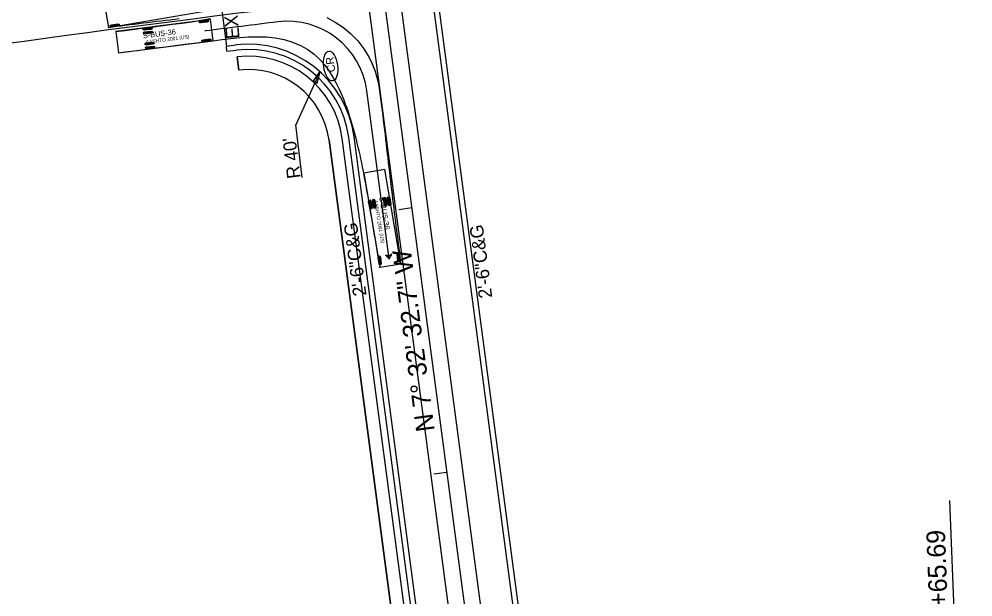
# Model space of a CAD drawing. Extents: x 2367848 to 2369479, y 800728 to 808616.
# Drawn here: x 2368552.1 to 2368909.7, y 805375.7 to 805592.3 of the extents above; entities that cross this region are included whole.
import ezdxf

# ---------------------------------------------------------------- set-up
doc = ezdxf.new("R2010")
doc.units = 0
for name, color, linetype in [('Prop AutoTurn Projected Path', 7, 'Continuous'), ('Prop AutoTurn Simulation', 7, 'Continuous'), ('Prop Conc 2ft 6in Curb and Gutter', 7, 'Continuous'), ('Prop Conc 4in Sidewalk', 7, 'Continuous'), ('Prop Dimension', 7, 'Continuous'), ('Prop EOT', 7, 'Continuous'), ('Prop Horizontal Alignment', 7, 'Continuous'), ('Prop Horizontal Alignment Direction Label', 7, 'Continuous'), ('Prop Horizontal Alignment Station Label', 7, 'Continuous'), ('Prop Horizontal Alignment Tick Small', 7, 'Continuous'), ('Prop Lane Lines', 7, 'Continuous'), ('Prop Shade Light', 7, 'Continuous'), ('Prop Terminator CELL', 7, 'Continuous'), ('Prop WCC CELL', 7, 'Continuous'), ('Prop WCR CELL', 7, 'Continuous')]:
    doc.layers.add(name, color=color, linetype=linetype)

# ---------------------------------------------------------------- blocks, each defined once
blk = doc.blocks.new('CR')
at = {"layer": 'Prop WCC CELL'}
blk.add_ellipse((0.02, -0.02), major_axis=(5.61, 0), ratio=0.462467, dxfattribs=at)
blk.add_text('CR', height=3, dxfattribs=at).set_placement((-2.34, -1.5))

msp = doc.modelspace()

# ---------------------------------------------------------------- linework, layer by layer
at = {"layer": 'Prop AutoTurn Projected Path'}
msp.add_line((2368690.8, 805502.39), (2368682.46, 805565.39), dxfattribs=at)
for centre, radius, start, end in [((2369495.52, 798707.42), 6935.66, 97.010144, 97.236794), ((2368652.72, 805561.45), 30, 7.5424, 97.0101)]:
    msp.add_arc(centre, radius, start, end, dxfattribs=at)
at = {"layer": 'Prop AutoTurn Simulation'}
for p, q in [((2368584.21, 805596.96), (2368585.56, 805589.08)), ((2368585.56, 805589.08), (2368620.84, 805595.12)), ((2368586.25, 805589.9), (2368589.56, 805590.33)), ((2368586.28, 805589.69), (2368589.59, 805590.13)), ((2368586.31, 805589.48), (2368589.61, 805589.92)), ((2368623.81, 805592.11), (2368588.3, 805587.6)), ((2368623.01, 805591.79), (2368619.7, 805591.37)), ((2368623.04, 805591.59), (2368619.73, 805591.17)), ((2368623.06, 805591.38), (2368619.76, 805590.96)), ((2368624.82, 805584.17), (2368623.81, 805592.11)), ((2368623.81, 805592.11), (2368623.81, 805592.11)), ((2368585.56, 805589.08), (2368585.56, 805589.08)), ((2368588.3, 805587.6), (2368589.31, 805579.66)), ((2368601.88, 805589.11), (2368598.57, 805588.69)), ((2368601.91, 805588.9), (2368598.6, 805588.48)), ((2368601.93, 805588.7), (2368598.63, 805588.28)), ((2368602.07, 805587.62), (2368598.76, 805587.2)), ((2368602.1, 805587.42), (2368598.79, 805587)), ((2368602.12, 805587.21), (2368598.82, 805586.79)), ((2368589.31, 805579.66), (2368624.82, 805584.17)), ((2368602.6, 805583.49), (2368599.29, 805583.07)), ((2368602.62, 805583.28), (2368599.31, 805582.86)), ((2368602.65, 805583.08), (2368599.34, 805582.66)), ((2368623.91, 805584.69), (2368620.61, 805584.27)), ((2368623.94, 805584.48), (2368620.63, 805584.06)), ((2368623.97, 805584.27), (2368620.66, 805583.85)), ((2368602.78, 805582), (2368599.48, 805581.58)), ((2368602.81, 805581.8), (2368599.5, 805581.38)), ((2368602.84, 805581.59), (2368599.53, 805581.17)), ((2368689.21, 805535.89), (2368681.32, 805534.56)), ((2368695.16, 805500.59), (2368689.21, 805535.89)), ((2368681.32, 805534.56), (2368687.28, 805499.25)), ((2368689.39, 805522.06), (2368688.83, 805525.34)), ((2368689.59, 805522.09), (2368689.04, 805525.38)), ((2368689.8, 805522.13), (2368689.24, 805525.41)), ((2368690.87, 805522.31), (2368690.31, 805525.59)), ((2368691.07, 805522.34), (2368690.52, 805525.63)), ((2368691.28, 805522.38), (2368690.72, 805525.66)), ((2368683.8, 805521.11), (2368683.25, 805524.4)), ((2368684, 805521.15), (2368683.45, 805524.44)), ((2368684.21, 805521.18), (2368683.66, 805524.47)), ((2368685.28, 805521.36), (2368684.72, 805524.65)), ((2368685.48, 805521.4), (2368684.93, 805524.69)), ((2368685.69, 805521.43), (2368685.14, 805524.72)), ((2368687.49, 805500.15), (2368687.05, 805503.46)), ((2368687.69, 805500.18), (2368687.26, 805503.48)), ((2368694.35, 805501.29), (2368693.91, 805504.59)), ((2368694.56, 805501.31), (2368694.12, 805504.62)), ((2368694.77, 805501.34), (2368694.33, 805504.65)), ((2368687.28, 805500.12), (2368686.84, 805503.43)), ((2368687.28, 805499.25), (2368695.16, 805500.59)), ((2368695.16, 805500.59), (2368695.16, 805500.59))]:
    msp.add_line(p, q, dxfattribs=at)
for points in [[(2368667.39, 805592.84), (2368670.61, 805591.16), (2368673.66, 805589.12), (2368676.49, 805586.75), (2368679.06, 805584.07), (2368681.33, 805581.11), (2368683.29, 805577.91), (2368684.59, 805575.19)], [(2368612.1, 805592.32), (2368610.4, 805592.12), (2368608.7, 805591.92), (2368607.01, 805591.72), (2368605.32, 805591.52), (2368603.63, 805591.32), (2368601.95, 805591.12), (2368600.27, 805590.91), (2368598.59, 805590.71), (2368596.91, 805590.5), (2368595.24, 805590.3), (2368593.56, 805590.09), (2368591.89, 805589.88), (2368590.22, 805589.67), (2368588.55, 805589.46), (2368586.89, 805589.25), (2368585.56, 805589.08)], [(2368588.3, 805587.6), (2368591.85, 805588.05), (2368595.4, 805588.5), (2368598.95, 805588.95), (2368602.5, 805589.4), (2368606.05, 805589.86), (2368609.61, 805590.31), (2368613.16, 805590.76), (2368616.71, 805591.22), (2368620.24, 805591.81), (2368623.78, 805592.49)], [(2368589.31, 805579.66), (2368592.86, 805580.11), (2368596.41, 805580.56), (2368599.96, 805581.01), (2368603.51, 805581.46), (2368607.06, 805581.91), (2368610.61, 805582.37), (2368614.17, 805582.81), (2368617.72, 805583.26), (2368621.27, 805583.71), (2368624.82, 805584.16), (2368624.82, 805584.16), (2368624.82, 805584.16), (2368628.14, 805584.57), (2368631.46, 805584.98), (2368634.79, 805585.33), (2368638.12, 805585.58), (2368641.47, 805585.67), (2368644.81, 805585.56), (2368648.13, 805585.21), (2368651.41, 805584.57), (2368654.59, 805583.62), (2368657.56, 805582.38), (2368660.29, 805580.86), (2368662.74, 805579.09), (2368664.88, 805577.1), (2368666.73, 805574.97), (2368668.33, 805572.75), (2368669.73, 805570.5), (2368670.96, 805568.24), (2368672.07, 805565.99), (2368673.06, 805563.76), (2368673.78, 805561.98)], [(2368684.59, 805575.19), (2368684.88, 805574.5), (2368685.54, 805572.73), (2368686.11, 805570.92), (2368686.57, 805569.09), (2368686.93, 805567.23), (2368687.21, 805565.35), (2368687.47, 805563.49), (2368687.72, 805561.63), (2368687.95, 805559.79), (2368688.18, 805557.96), (2368688.41, 805556.14), (2368688.63, 805554.34), (2368688.84, 805552.54), (2368689.05, 805550.75), (2368689.26, 805548.97), (2368689.47, 805547.2), (2368689.67, 805545.44), (2368689.88, 805543.69), (2368690.08, 805541.95), (2368690.28, 805540.21), (2368690.49, 805538.47), (2368690.69, 805536.75), (2368690.89, 805535.02), (2368691.1, 805533.31), (2368691.3, 805531.59), (2368691.5, 805529.89), (2368691.71, 805528.18), (2368691.92, 805526.48), (2368692.12, 805524.78), (2368692.33, 805523.09), (2368692.54, 805521.4), (2368692.75, 805519.71), (2368692.96, 805518.02), (2368693.17, 805516.34), (2368693.38, 805514.66), (2368693.59, 805512.98), (2368693.8, 805511.3), (2368694.01, 805509.62), (2368694.22, 805507.94), (2368694.44, 805506.27), (2368694.65, 805504.6), (2368694.86, 805502.92), (2368695.08, 805501.25), (2368695.16, 805500.59)], [(2368673.78, 805561.98), (2368673.95, 805561.54), (2368674.37, 805560.44), (2368674.77, 805559.35), (2368675.15, 805558.26), (2368675.52, 805557.18), (2368675.87, 805556.09), (2368676.23, 805554.95), (2368676.59, 805553.76), (2368676.96, 805552.52), (2368677.32, 805551.23), (2368677.68, 805549.91), (2368678.04, 805548.56), (2368678.39, 805547.17), (2368678.74, 805545.76), (2368679.09, 805544.32), (2368679.43, 805542.86), (2368679.76, 805541.38), (2368680.08, 805539.88), (2368680.41, 805538.37), (2368680.72, 805536.84), (2368681.03, 805535.3), (2368681.33, 805533.75), (2368681.63, 805532.19), (2368681.93, 805530.62), (2368682.22, 805529.04), (2368682.5, 805527.45), (2368682.78, 805525.86), (2368683.06, 805524.26), (2368683.33, 805522.66), (2368683.6, 805521.05), (2368683.87, 805519.44), (2368684.14, 805517.82), (2368684.42, 805516.2), (2368684.69, 805514.58), (2368684.96, 805512.96), (2368685.24, 805511.34), (2368685.51, 805509.71), (2368685.79, 805508.08), (2368686.06, 805506.45), (2368686.34, 805504.81), (2368686.61, 805503.18), (2368686.89, 805501.55), (2368687.16, 805499.91), (2368687.28, 805499.25)]]:
    msp.add_lwpolyline(points, dxfattribs=at)
for points in [[(2368586.31, 805589.43), (2368586.25, 805589.95), (2368586.69, 805590.16), (2368589.07, 805590.48), (2368589.55, 805590.38), (2368589.62, 805589.87), (2368589.18, 805589.65), (2368586.8, 805589.34)], [(2368623.01, 805591.85), (2368623.07, 805591.33), (2368622.63, 805591.12), (2368620.25, 805590.81), (2368619.76, 805590.91), (2368619.7, 805591.43), (2368620.14, 805591.64), (2368622.52, 805591.94)], [(2368601.87, 805589.16), (2368601.94, 805588.65), (2368601.5, 805588.43), (2368599.12, 805588.13), (2368598.63, 805588.23), (2368598.57, 805588.74), (2368599.01, 805588.96), (2368601.39, 805589.26)], [(2368602.06, 805587.67), (2368602.13, 805587.16), (2368601.69, 805586.94), (2368599.31, 805586.64), (2368598.82, 805586.74), (2368598.76, 805587.25), (2368599.2, 805587.47), (2368601.58, 805587.77)], [(2368602.59, 805583.54), (2368602.65, 805583.03), (2368602.21, 805582.81), (2368599.83, 805582.51), (2368599.35, 805582.61), (2368599.28, 805583.12), (2368599.73, 805583.34), (2368602.11, 805583.64)], [(2368602.78, 805582.05), (2368602.84, 805581.54), (2368602.4, 805581.32), (2368600.02, 805581.02), (2368599.54, 805581.12), (2368599.47, 805581.63), (2368599.91, 805581.85), (2368602.3, 805582.15)], [(2368623.91, 805584.74), (2368623.97, 805584.22), (2368623.53, 805584.01), (2368621.15, 805583.7), (2368620.67, 805583.8), (2368620.6, 805584.32), (2368621.04, 805584.53), (2368623.43, 805584.83)], [(2368689.85, 805522.13), (2368689.34, 805522.05), (2368689.1, 805522.48), (2368688.71, 805524.85), (2368688.78, 805525.34), (2368689.29, 805525.42), (2368689.53, 805524.99), (2368689.93, 805522.62)], [(2368691.33, 805522.38), (2368690.82, 805522.3), (2368690.58, 805522.73), (2368690.18, 805525.1), (2368690.26, 805525.58), (2368690.77, 805525.67), (2368691.01, 805525.24), (2368691.41, 805522.87)], [(2368684.26, 805521.19), (2368683.75, 805521.11), (2368683.52, 805521.54), (2368683.12, 805523.91), (2368683.19, 805524.39), (2368683.71, 805524.48), (2368683.94, 805524.05), (2368684.34, 805521.68)], [(2368685.74, 805521.44), (2368685.23, 805521.36), (2368685, 805521.79), (2368684.6, 805524.16), (2368684.67, 805524.64), (2368685.19, 805524.73), (2368685.42, 805524.29), (2368685.82, 805521.93)], [(2368687.74, 805500.19), (2368687.23, 805500.12), (2368687.01, 805500.56), (2368686.7, 805502.94), (2368686.79, 805503.42), (2368687.31, 805503.49), (2368687.52, 805503.05), (2368687.84, 805500.67)], [(2368690.8, 805502.39), (2368691.8, 805504.12), (2368690.67, 805503.38), (2368689.39, 805503.8)], [(2368694.82, 805501.35), (2368694.3, 805501.28), (2368694.08, 805501.72), (2368693.77, 805504.1), (2368693.86, 805504.58), (2368694.38, 805504.65), (2368694.59, 805504.21), (2368694.91, 805501.83)]]:
    msp.add_lwpolyline(points, close=True, dxfattribs=at)
for centre in [(2368649.06, 805591.23), (2368649.06, 805591.23), (2368585.56, 805589.08), (2368588.3, 805587.6), (2368621.84, 805587.82), (2368589.31, 805579.66), (2368684.59, 805575.19), (2368684.59, 805575.19), (2368682.46, 805565.39), (2368682.46, 805565.39), (2368673.78, 805561.98), (2368673.78, 805561.98), (2368690.8, 805502.39), (2368695.16, 805500.59), (2368687.28, 805499.25)]:
    msp.add_circle(centre, 0.0417, dxfattribs=at)
at = {"layer": 'Prop Conc 2ft 6in Curb and Gutter'}
for p, q in [((2368758.08, 805230.44), (2368673.39, 805870.04)), ((2368630.01, 805580.19), (2368629.77, 805582.17)), ((2368630.01, 805580.19), (2368633.53, 805580.61)), ((2368711.56, 805277.05), (2368675.7, 805547.86))]:
    msp.add_line(p, q, dxfattribs=at)
msp.add_arc((2368638.03, 805542.87), 38, 7.5424, 96.8023, dxfattribs=at)
at = {"layer": 'Prop Conc 4in Sidewalk'}
for p, q in [((2368634.42, 805573.16), (2368633.83, 805578.12)), ((2368704.52, 805273.09), (2368668.27, 805546.88)), ((2368709.47, 805273.79), (2368673.23, 805547.53))]:
    msp.add_line(p, q, dxfattribs=at)
for radius in [35.5, 30.5]:
    msp.add_arc((2368638.03, 805542.87), radius, 7.5424, 96.8023, dxfattribs=at)
at = {"layer": 'Prop Dimension'}
for p in [(2368664.88, 805572.53), (2368658.2, 805532.86)]:
    msp.add_line(p, (2368655.77, 805552.65), dxfattribs=at)
at = {"layer": 'Prop EOT'}
for p, q in [((2368756.1, 805230.18), (2368665.18, 805916.87)), ((2368626.88, 805605.14), (2368629.77, 805582.17)), ((2368629.77, 805582.17), (2368633.29, 805582.59)), ((2368717.02, 805251.03), (2368677.69, 805548.12))]:
    msp.add_line(p, q, dxfattribs=at)
msp.add_arc((2368638.03, 805542.87), 40, 7.5424, 96.8023, dxfattribs=at)
at = {"layer": 'Prop Horizontal Alignment'}
msp.add_line((2368753.14, 805115.37), (2368647.33, 805914.51), dxfattribs=at)
msp.add_arc((2369495.52, 798707.42), 6940.66, 96.674344, 98.78734, dxfattribs=at)
at = {"layer": 'Prop Horizontal Alignment Station Label'}
msp.add_line((2368909.69, 805193.81), (2368901.02, 805411.81), dxfattribs=at)
at = {"layer": 'Prop Horizontal Alignment Tick Small'}
for p, q in [((2368699.37, 805521.48), (2368694.42, 805520.82)), ((2368699.37, 805521.48), (2368694.42, 805520.82)), ((2368712.5, 805422.34), (2368707.54, 805421.69)), ((2368712.5, 805422.34), (2368707.54, 805421.69))]:
    msp.add_line(p, q, dxfattribs=at)
at = {"layer": 'Prop Lane Lines'}
for p, q in [((2368759.09, 805116.16), (2368653.28, 805915.29)), ((2368747.19, 805114.58), (2368641.38, 805913.72))]:
    msp.add_line(p, q, dxfattribs=at)
at = {"layer": 'Prop Shade Light'}
for p, q in [((2368633.83, 805578.12), (2368634.42, 805573.16)), ((2368668.27, 805546.88), (2368704.52, 805273.09)), ((2368709.47, 805273.79), (2368673.23, 805547.53))]:
    msp.add_line(p, q, dxfattribs=at)
for radius in [35.5, 30.5]:
    msp.add_arc((2368638.03, 805542.87), radius, 7.5424, 96.8023, dxfattribs=at)
at = {"layer": 'Prop Terminator CELL'}
msp.add_lwpolyline([(2368662.24, 805568.8), (2368664.88, 805572.53), (2368663.65, 805568.1), (2368663.18, 805568.96)], close=True, dxfattribs=at)

# ---------------------------------------------------------------- block references
at = {"layer": 'Prop WCR CELL', "rotation": 97.54241161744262}
msp.add_blockref('CR', (2368668.86, 805574.66), dxfattribs=at)

# ---------------------------------------------------------------- texts
at = {"layer": 'Prop AutoTurn Simulation'}
for s, height, rotation, p in [('S-BUS-36', 2, 7.2368, (2368598.6, 805585.03)), ('AASHTO 2001 (US)', 1.3333, 7.2368, (2368599.65, 805582.98)), ('(c) 2014 Transoft Solutions, Inc. All rights reserved.', 0.08, 7.2368, (2368604.95, 805585.64)), ('S-BUS-36', 2, 279.574, (2368687.07, 805525.49)), ('AASHTO 2001 (US)', 1.3333, 279.574, (2368685.06, 805524.35)), ('(c) 2014 Transoft Solutions, Inc. All rights reserved.', 0.08, 279.574, (2368687.93, 805519.17))]:
    msp.add_text(s, height=height, rotation=rotation, dxfattribs=at).set_placement(p)
at = {"layer": 'Prop Dimension'}
for s, rotation, p in [('EX', 95.2415, (2368634.75, 805585.06)), ("R 40'", 97.0147, (2368657.62, 805532.79)), ('2\'-6"C&G', 97.5241, (2368682.34, 805488.74)), ('2\'-6"C&G', 97.5241, (2368729.51, 805487.97))]:
    msp.add_text(s, height=5, rotation=rotation, dxfattribs=at).set_placement(p)
at = {"layer": 'Prop Horizontal Alignment Direction Label'}
msp.add_text('N 7%%d 32\' 32.7" W', height=7, rotation=97.5424, dxfattribs=at).set_placement((2368707.93, 805438.08))
at = {"layer": 'Prop Horizontal Alignment Station Label'}
msp.add_text('-Y8- PT Sta.  11+65.69', height=7, rotation=92.1129, dxfattribs=at).set_placement((2368902.72, 805305))

doc.saveas('drawing.dxf')
